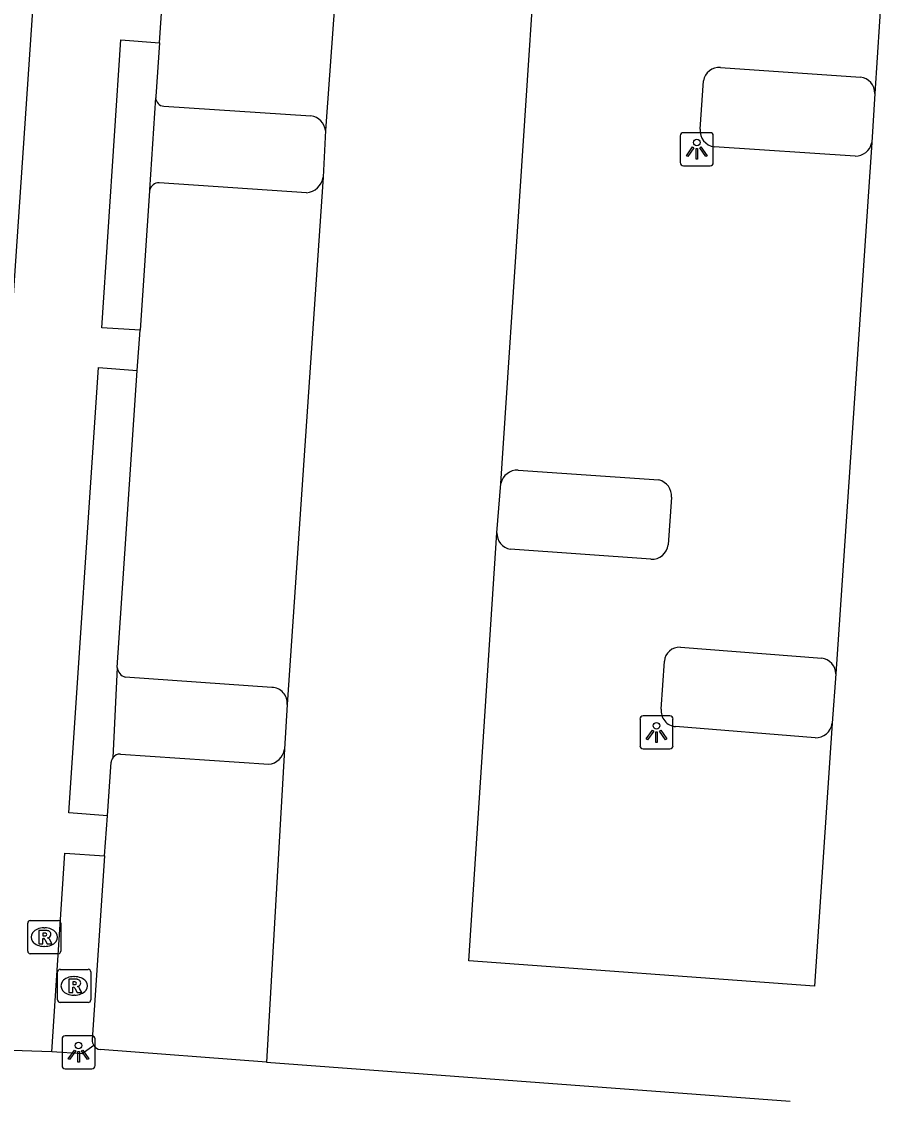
# Model space of a CAD drawing. Extents: x 161848 to 162726, y 385382 to 386521.
# Drawn here: x 162122.26 to 162148.39, y 385995.3 to 386027.85 of the extents above; entities that cross this region are included whole.
import ezdxf

# ---------------------------------------------------------------- set-up
doc = ezdxf.new("R2010")
doc.units = 0
for name, color, linetype in [('IMGEO_Groenvoorziening', 7, 'Continuous'), ('IMGEO_Lichtpunt', 7, 'Continuous'), ('IMGEO_Parkeervlak_halfverhard', 7, 'Continuous'), ('IMGEO_Rijbaan_lokaal_open', 7, 'Continuous'), ('IMGEO_Rioolput', 7, 'Continuous'), ('IMGEO_Voetpad_open', 7, 'Continuous')]:
    doc.layers.add(name, color=color, linetype=linetype)

msp = doc.modelspace()

# ---------------------------------------------------------------- linework, layer by layer
at = {"layer": 'IMGEO_Groenvoorziening'}
for points in [[(162126.132, 386022.773), (162126.312, 386025.549)], [(162125.153, 386008.341), (162125.019, 386005.618)]]:
    msp.add_lwpolyline(points, dxfattribs=at)
at = {"layer": 'IMGEO_Lichtpunt'}
for p, q in [((162143.061, 386024.497), (162142.253, 386024.497)), ((162143.061, 386024.497), (162142.253, 386024.497)), ((162142.159, 386024.402), (162142.159, 386023.595)), ((162142.159, 386024.402), (162142.159, 386023.595)), ((162143.155, 386023.595), (162143.155, 386024.402)), ((162143.155, 386023.595), (162143.155, 386024.402)), ((162142.253, 386023.501), (162143.061, 386023.501)), ((162142.253, 386023.501), (162143.061, 386023.501)), ((162141.845, 386006.883), (162141.037, 386006.883)), ((162141.845, 386006.883), (162141.037, 386006.883)), ((162140.943, 386006.788), (162140.943, 386005.981)), ((162140.943, 386006.788), (162140.943, 386005.981)), ((162141.939, 386005.981), (162141.939, 386006.788)), ((162141.939, 386005.981), (162141.939, 386006.788)), ((162141.037, 386005.887), (162141.845, 386005.887)), ((162141.037, 386005.887), (162141.845, 386005.887)), ((162123.485, 385997.127), (162123.485, 385996.32)), ((162123.485, 385997.127), (162123.485, 385996.32)), ((162124.387, 385997.222), (162123.579, 385997.222)), ((162124.387, 385997.222), (162123.579, 385997.222)), ((162124.481, 385996.32), (162124.481, 385997.127)), ((162124.481, 385996.32), (162124.481, 385997.127)), ((162123.579, 385996.226), (162124.387, 385996.226)), ((162123.579, 385996.226), (162124.387, 385996.226))]:
    msp.add_line(p, q, dxfattribs=at)
for points in [[(162142.533, 386024.066), (162142.572, 386024.038), (162142.384, 386023.776), (162142.346, 386023.803), (162142.533, 386024.066)], [(162142.635, 386024.018), (162142.682, 386024.018), (162142.682, 386023.696), (162142.635, 386023.696), (162142.635, 386024.018)], [(162142.745, 386024.038), (162142.783, 386024.065), (162142.97, 386023.803), (162142.931, 386023.775), (162142.745, 386024.038)], [(162141.317, 386006.452), (162141.356, 386006.424), (162141.168, 386006.162), (162141.13, 386006.189), (162141.317, 386006.452)], [(162141.419, 386006.404), (162141.466, 386006.404), (162141.466, 386006.082), (162141.419, 386006.082), (162141.419, 386006.404)], [(162141.529, 386006.424), (162141.567, 386006.451), (162141.754, 386006.189), (162141.715, 386006.161), (162141.529, 386006.424)], [(162123.859, 385996.791), (162123.898, 385996.763), (162123.71, 385996.501), (162123.672, 385996.528), (162123.859, 385996.791)], [(162123.961, 385996.743), (162124.008, 385996.743), (162124.008, 385996.421), (162123.961, 385996.421), (162123.961, 385996.743)], [(162124.071, 385996.763), (162124.109, 385996.79), (162124.296, 385996.528), (162124.257, 385996.5), (162124.071, 385996.763)]]:
    msp.add_lwpolyline(points, dxfattribs=at)
for centre in [(162142.658, 386024.2), (162141.442, 386006.586), (162123.984, 385996.925)]:
    msp.add_circle(centre, 0.0994, dxfattribs=at)
for centre, start, end in [((162142.253, 386024.402), 90, 180), ((162142.253, 386024.402), 90, 180), ((162143.061, 386024.402), 0, 90), ((162143.061, 386024.402), 0, 90), ((162142.253, 386023.595), 180, 270), ((162142.253, 386023.595), 180, 270), ((162143.061, 386023.595), 270, 0), ((162143.061, 386023.595), 270, 360), ((162141.037, 386006.788), 90, 180), ((162141.037, 386006.788), 90, 180), ((162141.845, 386006.788), 0, 90), ((162141.845, 386006.788), 0, 90), ((162141.037, 386005.981), 180, 270), ((162141.037, 386005.981), 180, 270), ((162141.845, 386005.981), 270, 0), ((162141.845, 386005.981), 270, 360), ((162123.579, 385997.127), 90, 180), ((162123.579, 385997.127), 90, 180), ((162124.387, 385997.127), 0, 90), ((162124.387, 385997.127), 0, 90), ((162123.579, 385996.32), 180, 270), ((162123.579, 385996.32), 180, 270), ((162124.387, 385996.32), 270, 0), ((162124.387, 385996.32), 270, 360)]:
    msp.add_arc(centre, 0.0946, start, end, dxfattribs=at)
at = {"layer": 'IMGEO_Parkeervlak_halfverhard'}
for points in [[(162126.426, 386027.206), (162126.313, 386025.595), (162126.312, 386025.549)], [(162143.377, 386026.468), (162147.599, 386026.177)], [(162142.76, 386024.606), (162142.857, 386026.063)], [(162126.554, 386025.297), (162131.004, 386025.002)], [(162147.441, 386023.785), (162143.184, 386024.072)], [(162130.868, 386022.68), (162126.415, 386022.987)], [(162126.132, 386022.773), (162126.125, 386022.745), (162125.84, 386018.533)], [(162125.153, 386008.341), (162125.757, 386017.315)], [(162137.262, 386014.304), (162141.516, 386014.008)], [(162141.896, 386013.49), (162141.797, 386012.048)], [(162141.271, 386011.612), (162137.021, 386011.916)], [(162142.162, 386008.957), (162146.434, 386008.629)], [(162141.582, 386007.089), (162141.678, 386008.533)], [(162129.823, 386007.744), (162125.394, 386008.057)], [(162146.23, 386006.224), (162142.018, 386006.56)], [(162125.248, 386005.731), (162129.727, 386005.421)], [(162124.855, 386003.865), (162124.966, 386005.483)], [(162124.771, 386002.656), (162124.389, 385997.098)]]:
    msp.add_lwpolyline(points, dxfattribs=at)
for centre, radius, start, end in [((162143.343, 386025.975), 0.494, 86.037, 169.7892), ((162147.53, 386025.674), 0.508, 0.6097, 82.1844), ((162126.58, 386025.564), 0.269, 183.2699, 264.4108), ((162130.94, 386024.501), 0.505, 6.7324, 82.7467), ((162143.249, 386024.559), 0.492, 174.5458, 262.3539), ((162147.438, 386024.303), 0.518, 270.3616, 348.4397), ((162130.829, 386023.221), 0.542, 274.17, 353.3673), ((162126.425, 386022.679), 0.308, 91.9048, 162.2872), ((162137.245, 386013.786), 0.519, 88.1377, 166.9252), ((162141.389, 386013.516), 0.508, 357.0486, 75.4782), ((162137.124, 386012.411), 0.505, 179.4917, 258.2189), ((162141.297, 386012.116), 0.504, 267.0195, 352.291), ((162142.14, 386008.493), 0.464, 87.3356, 175.1033), ((162146.353, 386008.127), 0.509, 2.4987, 80.8128), ((162125.468, 386008.364), 0.316, 184.1643, 256.471), ((162129.802, 386007.257), 0.487, 356.4579, 87.4798), ((162142.061, 386007.039), 0.481, 174.0938, 264.8966), ((162146.256, 386006.718), 0.495, 266.9472, 353.3567), ((162129.669, 386005.96), 0.542, 276.0908, 350.8328), ((162125.254, 386005.448), 0.291, 144.1182, 173.0126), ((162125.242, 386005.454), 0.277, 88.7902, 143.7379), ((162124.705, 385997.107), 0.316, 181.5665, 215.3034)]:
    msp.add_arc(centre, radius, start, end, dxfattribs=at)
at = {"layer": 'IMGEO_Rijbaan_lokaal_open'}
for points in [[(162136.74, 386013.903), (162137.922, 386031.877), (162148.387, 386031.125), (162148.038, 386025.679)], [(162131.864, 386030.421), (162131.442, 386024.56)], [(162148.038, 386025.679), (162147.945, 386024.199)], [(162131.442, 386024.56), (162131.367, 386023.158)], [(162147.945, 386024.199), (162146.861, 386008.149)], [(162131.367, 386023.158), (162130.288, 386007.227)], [(162136.619, 386012.415), (162136.74, 386013.903)], [(162146.748, 386006.661), (162146.209, 385998.718), (162135.776, 385999.482), (162136.619, 386012.415)], [(162146.861, 386008.149), (162146.748, 386006.661)], [(162130.288, 386007.227), (162130.205, 386005.874)], [(162130.205, 386005.874), (162129.655, 385996.426)], [(162129.655, 385996.426), (162145.477, 385995.243)]]:
    msp.add_lwpolyline(points, dxfattribs=at)
at = {"layer": 'IMGEO_Rioolput'}
for p, q in [((162122.522, 386000.701), (162123.374, 386000.701)), ((162122.447, 385999.775), (162122.447, 386000.627)), ((162122.935, 386000.481), (162122.96, 386000.481)), ((162123.448, 386000.627), (162123.448, 385999.775)), ((162123.374, 385999.701), (162122.522, 385999.701)), ((162122.958, 385999.921), (162122.933, 385999.921)), ((162123.35, 385998.302), (162123.35, 385999.154)), ((162123.425, 385999.228), (162124.277, 385999.228)), ((162124.351, 385999.154), (162124.351, 385998.302)), ((162123.838, 385999.008), (162123.863, 385999.008)), ((162123.861, 385998.448), (162123.836, 385998.448)), ((162124.277, 385998.228), (162123.425, 385998.228))]:
    msp.add_line(p, q, dxfattribs=at)
for points in [[(162122.522, 386000.701), (162123.374, 386000.701)], [(162122.447, 385999.775), (162122.447, 386000.627)], [(162123.036, 386000.399), (162122.784, 386000.401), (162122.784, 386000.001)], [(162122.962, 386000.32), (162122.908, 386000.32), (162122.908, 386000.239)], [(162123.448, 386000.627), (162123.448, 385999.775)], [(162122.784, 386000.001), (162122.908, 386000.001), (162122.908, 386000.163), (162122.919, 386000.163)], [(162122.908, 386000.239), (162122.96, 386000.239)], [(162122.966, 386000.134), (162123.037, 386000.001), (162123.177, 386000.001), (162123.112, 386000.127)], [(162123.374, 385999.701), (162122.522, 385999.701)], [(162123.35, 385998.302), (162123.35, 385999.154)], [(162123.425, 385999.228), (162124.277, 385999.228)], [(162124.351, 385999.154), (162124.351, 385998.302)], [(162123.939, 385998.926), (162123.687, 385998.928), (162123.687, 385998.528)], [(162123.865, 385998.847), (162123.811, 385998.847), (162123.811, 385998.766)], [(162123.811, 385998.766), (162123.863, 385998.766)], [(162123.687, 385998.528), (162123.811, 385998.528), (162123.811, 385998.69), (162123.822, 385998.69)], [(162123.869, 385998.661), (162123.94, 385998.528), (162124.08, 385998.528), (162124.015, 385998.654)], [(162124.277, 385998.228), (162123.425, 385998.228)]]:
    msp.add_lwpolyline(points, dxfattribs=at)
for centre, radius, start, end in [((162122.524, 386000.625), 0.0765, 91.552, 178.448), ((162122.524, 386000.625), 0.0765, 91.552, 178.448), ((162123.372, 386000.625), 0.0765, 1.552, 88.448), ((162123.372, 386000.625), 0.0765, 1.552, 88.448), ((162122.968, 386000.224), 0.0964, 77.0061, 93.1865), ((162123.035, 386000.289), 0.109, 350.3612, 89.416), ((162122.918, 386000.11), 0.0533, 26.0293, 88.6989), ((162122.944, 386000.428), 0.19, 274.7715, 282.9687), ((162122.982, 386000.281), 0.0378, 276.6634, 79.6772), ((162123.033, 386000.289), 0.112, 277.5842, 350.9817), ((162123.017, 386000.074), 0.108, 29.5134, 73.7905), ((162122.524, 385999.777), 0.0765, 181.552, 268.448), ((162122.524, 385999.777), 0.0765, 181.552, 268.448), ((162123.372, 385999.777), 0.0765, 271.552, 358.448), ((162123.372, 385999.777), 0.0765, 271.552, 358.448), ((162123.427, 385999.152), 0.0765, 91.552, 178.448), ((162123.427, 385999.152), 0.0765, 91.552, 178.448), ((162124.275, 385999.152), 0.0765, 1.552, 88.448), ((162124.275, 385999.152), 0.0765, 1.552, 88.448), ((162123.847, 385998.955), 0.19, 274.7715, 282.9687), ((162123.871, 385998.751), 0.0964, 77.0061, 93.1865), ((162123.885, 385998.808), 0.0378, 276.6634, 79.6772), ((162123.938, 385998.816), 0.109, 350.3612, 89.416), ((162123.936, 385998.816), 0.112, 277.5842, 350.9817), ((162123.92, 385998.601), 0.108, 29.5134, 73.7905), ((162123.821, 385998.637), 0.0533, 26.0293, 88.6989), ((162123.427, 385998.304), 0.0765, 181.552, 268.448), ((162123.427, 385998.304), 0.0765, 181.552, 268.448), ((162124.275, 385998.304), 0.0765, 271.552, 358.448), ((162124.275, 385998.304), 0.0765, 271.552, 358.448)]:
    msp.add_arc(centre, radius, start, end, dxfattribs=at)
for centre, major_axis, ratio, start_param, end_param in [((162122.934, 386000.201), (-0.387, 0.002), 0.722429, 4.712389, 7.853982), ((162122.959, 386000.201), (-0.39, 0.002), 0.717154, 1.570796, 4.712389), ((162123.837, 385998.728), (-0.387, 0.002), 0.722429, 4.712389, 7.853982), ((162123.862, 385998.728), (-0.39, 0.002), 0.717154, 1.570796, 4.712389)]:
    msp.add_ellipse(centre, major_axis=major_axis, ratio=ratio, start_param=start_param, end_param=end_param, dxfattribs=at)
at = {"layer": 'IMGEO_Voetpad_open'}
for points in [[(162123.495, 386041.562), (162120.845, 386002.669), (162119.391, 386002.748), (162119.371, 386002.749)], [(162126.426, 386027.206), (162126.51, 386028.407)], [(162125.84, 386018.533), (162124.681, 386018.606), (162125.264, 386027.3), (162126.426, 386027.206)], [(162125.757, 386017.315), (162125.84, 386018.533)], [(162124.855, 386003.865), (162123.691, 386003.951), (162124.586, 386017.41), (162125.757, 386017.315)], [(162124.771, 386002.656), (162124.855, 386003.865)], [(162123.173, 385996.738), (162123.566, 386002.735), (162124.771, 386002.656)], [(162123.173, 385996.738), (162118.965, 385996.875)], [(162124.447, 385996.924), (162124.096, 385996.677), (162123.173, 385996.738)], [(162129.655, 385996.426), (162124.632, 385996.802)]]:
    msp.add_lwpolyline(points, dxfattribs=at)
msp.add_arc((162124.699, 385997.104), 0.309, 215.6098, 257.5837, dxfattribs=at)

doc.saveas('drawing.dxf')
